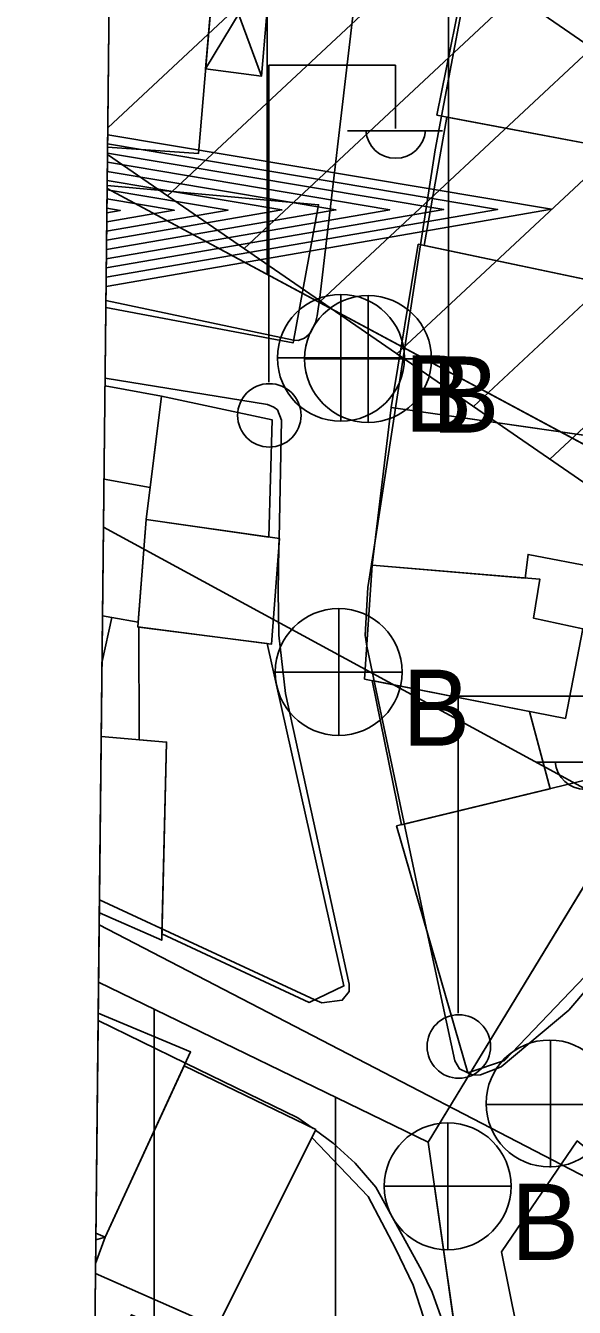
# Model space of a CAD drawing. Extents: x 417997 to 421451, y 4451742 to 4455216.
# Drawn here: x 419108.7 to 419139, y 4452603.5 to 4452674.2 of the extents above; entities that cross this region are included whole.
import ezdxf

# ---------------------------------------------------------------- set-up
doc = ezdxf.new("R2010")
doc.units = 0
for name, color, linetype in [('ADA', 7, 'Continuous'), ('B_Kapi', 7, 'Continuous'), ('B_Mesken', 7, 'Continuous'), ('B_Sundurma', 7, 'Continuous'), ('Default', 7, 'Continuous'), ('Hat_Elektrik_t_ustu', 7, 'Continuous'), ('Hat_ENH', 7, 'Continuous'), ('LJ_SEMBOL', 7, 'Continuous'), ('PAFTALAMA', 7, 'Continuous'), ('PL_AYA_PARK_DINLENME', 7, 'Continuous'), ('PL_KON_MEV_350', 7, 'Continuous'), ('PL_SAY_SPOR', 7, 'Continuous'), ('S_Elektrik_Diregi', 7, 'Continuous'), ('S_Rogar_Kapagi', 7, 'Continuous'), ('S_Rogar_Kapagi_Buski', 7, 'Continuous'), ('Sinir_Duvar_tek_tarafa_ait', 7, 'Continuous'), ('SN_3_DERECE_KAYNAK_KORUMA', 7, 'Continuous'), ('TA_ENH_154', 7, 'Continuous'), ('TA_ENH_KORUMA', 7, 'Continuous'), ('TA_ENH_TARAMA', 7, 'Continuous'), ('TR_ORTAYOGUNKONUT', 7, 'Continuous'), ('TR_PARKALANI', 7, 'Continuous'), ('Y_Lejant', 7, 'Continuous'), ('Yol_Sose', 7, 'Continuous')]:
    doc.layers.add(name, color=color, linetype=linetype)

# ---------------------------------------------------------------- blocks, each defined once
blk = doc.blocks.new('POINT_DISPLAY')
at = {"layer": 'Default'}
blk.add_line((0, 0), (0, 0), dxfattribs=at)

msp = doc.modelspace()

# ---------------------------------------------------------------- linework, layer by layer
at = {"layer": 'ADA'}
for p, q in [((419113.211, 4452665.24), (419150.677, 4452645.125)), ((419113.211, 4452665.24), (419150.677, 4452645.125)), ((419130.913, 4452612.61), (419150.677, 4452645.125)), ((419130.913, 4452612.61), (419150.677, 4452645.125)), ((419130.913, 4452612.61), (419112.742, 4452621.443)), ((419130.913, 4452612.61), (419112.742, 4452621.443)), ((419136.719, 4452572.059), (419130.913, 4452612.61)), ((419136.719, 4452572.059), (419130.913, 4452612.61))]:
    msp.add_line(p, q, dxfattribs=at)
at = {"layer": 'B_Kapi'}
msp.add_lwpolyline([(419127.616, 4452609.619), (419124.504, 4452612.872)], dxfattribs=at)
at = {"layer": 'B_Mesken'}
for points in [[(419113.237, 4452667.533), (419118.251, 4452667.167), (419119.276, 4452679.328), (419113.365, 4452679.445)], [(419113.214, 4452665.403), (419124.879, 4452664.344), (419123.467, 4452656.717), (419113.142, 4452658.67)], [(419113.096, 4452654.354), (419116.206, 4452653.782), (419115.585, 4452648.74), (419113.041, 4452649.202)], [(419112.96, 4452641.665), (419113.467, 4452641.572), (419114.921, 4452641.314), (419115.369, 4452646.982), (419115.585, 4452648.74), (419113.041, 4452649.202)], [(419112.933, 4452639.135), (419113.467, 4452641.572), (419112.96, 4452641.665)], [(419112.785, 4452625.272), (419116.225, 4452623.758), (419116.489, 4452634.693), (419112.889, 4452635.005)], [(419112.725, 4452619.732), (419117.82, 4452617.587), (419113.114, 4452607.369), (419112.595, 4452607.594)], [(419112.578, 4452605.92), (419113.114, 4452607.369), (419117.466, 4452616.82), (419124.718, 4452613.301), (419119.276, 4452602.394), (419112.572, 4452605.365)]]:
    msp.add_lwpolyline(points, dxfattribs=at)
for points in [[(419131.399, 4452669.284), (419142.501, 4452667.191), (419144.259, 4452675.791), (419133.175, 4452678.109)], [(419130.697, 4452662.096), (419131.942, 4452669.182), (419142.501, 4452667.191), (419145.952, 4452666.437), (419145.05, 4452662.765), (419142.122, 4452663.341), (419141.362, 4452659.861)], [(419130.359, 4452662.167), (419128.869, 4452653.156), (419142.044, 4452651.264), (419144.077, 4452659.292)], [(419122.123, 4452646.007), (419122.31, 4452652.484), (419116.206, 4452653.782), (419115.369, 4452646.982)], [(419128.869, 4452653.156), (419127.827, 4452644.454), (419136.267, 4452643.743), (419136.425, 4452645.049), (419140.268, 4452644.305), (419141.808, 4452651.298)], [(419122.724, 4452645.92), (419115.369, 4452646.982), (419114.9, 4452641.043), (419122.281, 4452640.095)], [(419138.486, 4452635.998), (419127.415, 4452638.167), (419127.827, 4452644.454), (419137.078, 4452643.675), (419136.732, 4452641.525), (419139.452, 4452640.933)], [(419122.03, 4452640.127), (419126.273, 4452621.231), (419124.356, 4452620.327), (419116.233, 4452624.101), (419116.489, 4452634.693), (419114.986, 4452634.823), (419114.964, 4452641.035)], [(419129.446, 4452630.13), (419127.83, 4452638.086), (419136.498, 4452636.387), (419137.645, 4452632.116)], [(419133.108, 4452616.444), (419129.177, 4452630.065), (419139.572, 4452632.583), (419141.972, 4452624.276), (419135.132, 4452617.115)], [(419136.858, 4452598.556), (419136.616, 4452598.35), (419134.956, 4452606.556), (419139.143, 4452612.676), (419147.111, 4452606.103), (419141.89, 4452601.038), (419141.723, 4452601.297), (419139.823, 4452599.683)]]:
    msp.add_lwpolyline(points, close=True, dxfattribs=at)
at = {"layer": 'B_Sundurma'}
for p, q in [((419118.645, 4452671.842), (419122.286, 4452677.945)), ((419121.734, 4452671.445), (419119.191, 4452678.313)), ((419112.591, 4452607.213), (419113.114, 4452607.369))]:
    msp.add_line(p, q, dxfattribs=at)
msp.add_lwpolyline([(419118.645, 4452671.842), (419121.734, 4452671.445), (419122.286, 4452677.945), (419119.191, 4452678.313)], close=True, dxfattribs=at)
for points in [[(419112.595, 4452607.594), (419113.114, 4452607.369), (419112.578, 4452605.92)], [(419112.497, 4452598.38), (419114.562, 4452603.087), (419117.415, 4452601.787), (419118.036, 4452602.943), (419112.572, 4452605.365)]]:
    msp.add_lwpolyline(points, dxfattribs=at)
at = {"layer": 'Hat_Elektrik_t_ustu'}
msp.add_lwpolyline([(419112.778, 4452624.598), (419150.551, 4452605)], dxfattribs=at)
at = {"layer": 'Hat_ENH'}
msp.add_lwpolyline([(419113.013, 4452646.558), (419150.775, 4452626.017)], dxfattribs=at)
at = {"layer": 'LJ_SEMBOL'}
for points in [[(419113.243, 4452668.21), (419137.718, 4452664.096), (419113.153, 4452659.841)], [(419113.243, 4452668.21), (419137.718, 4452664.096), (419113.153, 4452659.841)], [(419113.237, 4452667.704), (419134.746, 4452664.088), (419113.158, 4452660.35)], [(419113.237, 4452667.704), (419134.746, 4452664.088), (419113.158, 4452660.35)], [(419113.232, 4452667.198), (419131.773, 4452664.081), (419113.164, 4452660.858)], [(419113.232, 4452667.198), (419131.773, 4452664.081), (419113.164, 4452660.858)], [(419113.226, 4452666.692), (419128.801, 4452664.074), (419113.169, 4452661.366)], [(419113.226, 4452666.692), (419128.801, 4452664.074), (419113.169, 4452661.366)], [(419113.221, 4452666.186), (419125.829, 4452664.066), (419113.175, 4452661.875)], [(419113.221, 4452666.186), (419125.829, 4452664.066), (419113.175, 4452661.875)], [(419113.215, 4452665.68), (419122.856, 4452664.059), (419113.18, 4452662.383)], [(419113.215, 4452665.68), (419122.856, 4452664.059), (419113.18, 4452662.383)], [(419113.21, 4452665.174), (419119.884, 4452664.052), (419113.186, 4452662.892)], [(419113.21, 4452665.174), (419119.884, 4452664.052), (419113.186, 4452662.892)], [(419113.205, 4452664.668), (419116.912, 4452664.044), (419113.191, 4452663.4)], [(419113.205, 4452664.668), (419116.912, 4452664.044), (419113.191, 4452663.4)], [(419113.199, 4452664.162), (419113.94, 4452664.037), (419113.196, 4452663.908)], [(419113.199, 4452664.162), (419113.94, 4452664.037), (419113.196, 4452663.908)]]:
    msp.add_lwpolyline(points, dxfattribs=at)
at = {"layer": 'PAFTALAMA'}
msp.add_line((419138.441, 4455021.891), (419108.72, 4452245.779), dxfattribs=at)
msp.add_line((419138.441, 4455021.891), (419108.72, 4452245.779), dxfattribs=at)
at = {"layer": 'PL_AYA_PARK_DINLENME'}
msp.add_lwpolyline([(419136.719, 4452572.059), (419130.913, 4452612.61), (419150.677, 4452645.125), (419183.024, 4452627.759), (419213.321, 4452671.387), (419226.574, 4452660.394), (419168.116, 4452592.135), (419165.744, 4452589.439), (419163.301, 4452586.809), (419160.788, 4452584.245), (419158.206, 4452581.75), (419155.559, 4452579.326), (419152.847, 4452576.973), (419150.073, 4452574.695), (419147.238, 4452572.491)], close=True, dxfattribs=at)
msp.add_lwpolyline([(419136.719, 4452572.059), (419130.913, 4452612.61), (419150.677, 4452645.125), (419183.024, 4452627.759), (419213.321, 4452671.387), (419226.574, 4452660.394), (419168.116, 4452592.135), (419165.744, 4452589.439), (419163.301, 4452586.809), (419160.788, 4452584.245), (419158.206, 4452581.75), (419155.559, 4452579.326), (419152.847, 4452576.973), (419150.073, 4452574.695), (419147.238, 4452572.491)], close=True, dxfattribs=at)
at = {"layer": 'PL_KON_MEV_350'}
for p, q in [((419114.28, 4452765.095), (419113.211, 4452665.24)), ((419112.742, 4452621.443), (419112.321, 4452582.134))]:
    msp.add_line(p, q, dxfattribs=at)
for points in [[(419113.211, 4452665.24), (419150.677, 4452645.125), (419183.024, 4452627.759), (419213.321, 4452671.387), (419226.574, 4452660.394), (419230.288, 4452664.533), (419234.19, 4452668.496), (419238.272, 4452672.274), (419242.524, 4452675.858), (419246.938, 4452679.241), (419251.503, 4452682.417), (419256.211, 4452685.377), (419261.051, 4452688.116), (419265.556, 4452690.529), (419265.064, 4452698.909), (419148.919, 4452744.559), (419145.263, 4452746.187), (419141.767, 4452748.133), (419138.457, 4452750.382)], [(419112.321, 4452582.134), (419131.889, 4452571.861), (419136.719, 4452572.059), (419130.913, 4452612.61), (419112.742, 4452621.443)]]:
    msp.add_lwpolyline(points, dxfattribs=at)
at = {"layer": 'PL_SAY_SPOR'}
msp.add_line((419113.211, 4452665.24), (419112.742, 4452621.443), dxfattribs=at)
msp.add_line((419113.211, 4452665.24), (419112.742, 4452621.443), dxfattribs=at)
msp.add_lwpolyline([(419112.742, 4452621.443), (419130.913, 4452612.61), (419150.677, 4452645.125), (419113.211, 4452665.24)], dxfattribs=at)
msp.add_lwpolyline([(419112.742, 4452621.443), (419130.913, 4452612.61), (419150.677, 4452645.125), (419113.211, 4452665.24)], dxfattribs=at)
at = {"layer": 'S_Elektrik_Diregi'}
for p, q in [((419122.123, 4452654.557), (419122.123, 4452672.058)), ((419122.123, 4452672.058), (419129.123, 4452672.058)), ((419129.123, 4452668.558), (419129.123, 4452672.058)), ((419126.463, 4452668.418), (419131.713, 4452668.418)), ((419132.57, 4452619.727), (419132.57, 4452637.227)), ((419132.57, 4452637.227), (419139.57, 4452637.227)), ((419136.91, 4452633.587), (419142.16, 4452633.587))]:
    msp.add_line(p, q, dxfattribs=at)
for centre in [(419122.159, 4452652.722), (419132.606, 4452617.892)]:
    msp.add_circle(centre, 1.75, dxfattribs=at)
for centre in [(419129.124, 4452668.57), (419139.571, 4452633.74)]:
    msp.add_arc(centre, 1.658, 184.83843, 355.14641, dxfattribs=at)
at = {"layer": 'S_Rogar_Kapagi'}
for p, q in [((419137.664, 4452611.219), (419137.664, 4452618.219)), ((419134.094, 4452614.684), (419141.094, 4452614.684))]:
    msp.add_line(p, q, dxfattribs=at)
msp.add_circle((419137.61, 4452614.747), 3.5, dxfattribs=at)
at = {"layer": 'S_Rogar_Kapagi_Buski'}
for p, q in [((419126.104, 4452659.396), (419126.104, 4452652.396)), ((419127.604, 4452659.336), (419127.604, 4452652.336)), ((419122.604, 4452655.896), (419129.604, 4452655.896)), ((419124.104, 4452655.836), (419131.104, 4452655.836)), ((419125.984, 4452642.056), (419125.984, 4452635.056)), ((419122.484, 4452638.556), (419129.484, 4452638.556)), ((419131.994, 4452613.676), (419131.994, 4452606.676)), ((419128.494, 4452610.176), (419135.494, 4452610.176))]:
    msp.add_line(p, q, dxfattribs=at)
for centre in [(419126.104, 4452655.896), (419127.604, 4452655.836), (419125.984, 4452638.556), (419131.994, 4452610.176)]:
    msp.add_circle(centre, 3.5, dxfattribs=at)
at = {"layer": 'Sinir_Duvar_tek_tarafa_ait'}
msp.add_lwpolyline([(419127.616, 4452609.619), (419129.122, 4452606.735), (419130.097, 4452604.726), (419130.859, 4452602.325), (419132.084, 4452596.353), (419132.446, 4452594.564), (419130.849, 4452591.573)], dxfattribs=at)
at = {"layer": 'SN_3_DERECE_KAYNAK_KORUMA'}
msp.add_line((419126.495, 4453906.073), (419108.72, 4452245.779), dxfattribs=at)
msp.add_line((419126.495, 4453906.073), (419108.72, 4452245.779), dxfattribs=at)
at = {"layer": 'TA_ENH_154'}
msp.add_lwpolyline([(419230.788, 4452610.415), (419113.489, 4452691.233)], dxfattribs=at)
msp.add_lwpolyline([(419230.788, 4452610.415), (419113.489, 4452691.233)], dxfattribs=at)
at = {"layer": 'TA_ENH_KORUMA'}
msp.add_lwpolyline([(419350.087, 4452538.117), (419219.44, 4452593.943), (419113.231, 4452667.121)], dxfattribs=at)
msp.add_lwpolyline([(419350.087, 4452538.117), (419219.44, 4452593.943), (419113.231, 4452667.121)], dxfattribs=at)
at = {"layer": 'TA_ENH_TARAMA'}
for p, q in [((419113.247, 4452668.594), (419175.892, 4452727.141)), ((419113.247, 4452668.594), (419175.892, 4452727.141)), ((419116.548, 4452664.835), (419180.884, 4452724.962)), ((419116.548, 4452664.835), (419180.884, 4452724.962)), ((419120.764, 4452661.931), (419185.877, 4452722.783)), ((419120.764, 4452661.931), (419185.877, 4452722.783)), ((419124.979, 4452659.026), (419190.869, 4452720.605)), ((419124.979, 4452659.026), (419190.869, 4452720.605)), ((419129.195, 4452656.121), (419195.861, 4452718.426)), ((419129.195, 4452656.121), (419195.861, 4452718.426)), ((419133.411, 4452653.217), (419200.854, 4452716.247)), ((419133.411, 4452653.217), (419200.854, 4452716.247)), ((419137.626, 4452650.312), (419205.846, 4452714.069)), ((419137.626, 4452650.312), (419205.846, 4452714.069))]:
    msp.add_line(p, q, dxfattribs=at)
at = {"layer": 'TR_ORTAYOGUNKONUT'}
for p, q in [((419132.048, 4452655.127), (419132.048, 4452756.246)), ((419132.048, 4452655.127), (419132.048, 4452756.246)), ((419122.048, 4452660.495), (419122.048, 4452701.388)), ((419122.048, 4452660.495), (419122.048, 4452701.388)), ((419115.816, 4452580.299), (419115.816, 4452619.949)), ((419115.816, 4452580.299), (419115.816, 4452619.949)), ((419125.816, 4452575.049), (419125.816, 4452615.088)), ((419125.816, 4452575.049), (419125.816, 4452615.088))]:
    msp.add_line(p, q, dxfattribs=at)
at = {"layer": 'Y_Lejant'}
msp.add_lwpolyline([(419138.442, 4455021.89), (421266.409, 4454999.402), (421237.471, 4452223.294), (419108.722, 4452245.778)], close=True, dxfattribs=at)
at = {"layer": 'Yol_Sose'}
for points in [[(419119.211, 4452678.558), (419124.329, 4452678.216), (419125.336, 4452677.865), (419126.209, 4452677.1), (419126.664, 4452676.348), (419126.832, 4452675.385), (419124.95, 4452659.228), (419124.797, 4452658.215), (419124.705, 4452657.839), (419124.427, 4452657.269)], [(419127.988, 4452645.804), (419130.495, 4452662.139), (419131.297, 4452667.369), (419131.65, 4452669.237), (419133.319, 4452678.079)], [(419123.755, 4452656.852), (419123.496, 4452656.873), (419113.147, 4452659.07)], [(419124.336, 4452657.189), (419124.098, 4452656.981)], [(419124.363, 4452657.214), (419124.336, 4452657.189)], [(419124.427, 4452657.269), (419124.363, 4452657.214)], [(419124.098, 4452656.981), (419123.755, 4452656.852)], [(419113.101, 4452654.778), (419122.057, 4452653.319), (419122.412, 4452653.168), (419122.607, 4452653.023), (419122.828, 4452652.457), (419122.698, 4452645.924)], [(419122.698, 4452645.924), (419122.689, 4452645.466), (419122.64, 4452643.009), (419122.682, 4452640.594), (419123.056, 4452637.371), (419125.424, 4452626.544)], [(419127.533, 4452639.976), (419127.447, 4452640.59), (419127.592, 4452643.222), (419127.988, 4452645.804)], [(419133.102, 4452616.442), (419132.648, 4452616.655), (419132.382, 4452617.103), (419130.801, 4452624.437), (419127.533, 4452639.976)], [(419146.362, 4452630.654), (419141.708, 4452623.454), (419138.673, 4452619.897), (419134.951, 4452616.761), (419133.797, 4452616.319), (419133.377, 4452616.312), (419133.11, 4452616.438)], [(419125.424, 4452626.544), (419126.566, 4452621.324), (419126.557, 4452621.025), (419126.553, 4452620.926)], [(419126.553, 4452620.926), (419126.178, 4452620.439), (419125.056, 4452620.294), (419124.668, 4452620.474), (419112.792, 4452625.992)], [(419124.574, 4452613.371), (419123.726, 4452613.957), (419117.537, 4452616.974), (419112.721, 4452619.322)], [(419144.901, 4452573.557), (419134.409, 4452587.075), (419134.014, 4452587.825), (419133.761, 4452588.631), (419133.455, 4452590.276), (419131.613, 4452602.98), (419131.138, 4452604.331), (419130.558, 4452605.546), (419128.033, 4452610.132), (419126.898, 4452611.445), (419125.677, 4452612.56), (419124.706, 4452613.278)]]:
    msp.add_lwpolyline(points, dxfattribs=at)

# ---------------------------------------------------------------- block references
at = {"layer": 'TR_PARKALANI', "xscale": 0.1, "yscale": 0.10000000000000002}
msp.add_blockref('POINT_DISPLAY', (419133.815, 4452613.188), dxfattribs=at)
msp.add_blockref('POINT_DISPLAY', (419133.815, 4452613.188), dxfattribs=at)

# ---------------------------------------------------------------- texts
at = {"layer": 'S_Rogar_Kapagi_Buski'}
for p in [(419129.604, 4452651.832), (419131.104, 4452651.772), (419129.484, 4452634.491), (419135.494, 4452606.111)]:
    msp.add_text('B', height=4.2, dxfattribs=at).set_placement(p)

doc.saveas('drawing.dxf')
